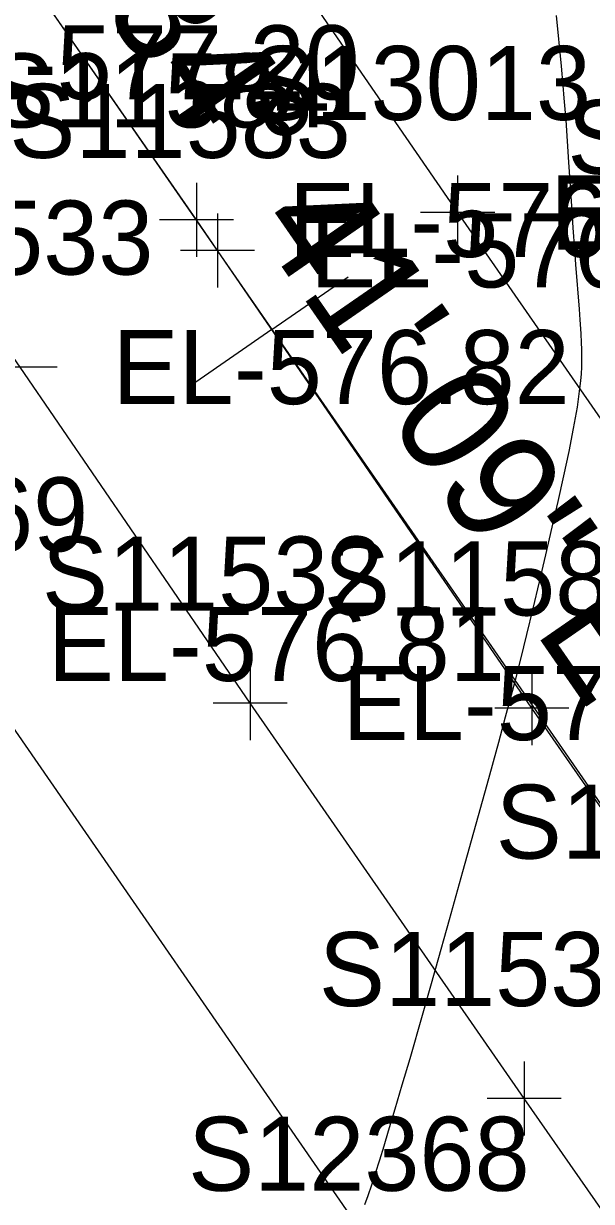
# Model space of a CAD drawing. Extents: x 1729869 to 1735532, y 648588 to 653771.
# Drawn here: x 1732003.3 to 1732033.9, y 650835.3 to 650899 of the extents above; entities that cross this region are included whole.
import ezdxf

# ---------------------------------------------------------------- set-up
doc = ezdxf.new("R2010")
doc.units = 0
for name, color, linetype in [('SURVEY - CENTERLINE - Preliminary', 7, 'Continuous'), ('SURVEY - CENTERLINE - Preliminary Text', 7, 'Continuous'), ('SURVEY - CONTOURS - Intermediate with optional Text', 7, 'Continuous'), ('SURVEY - TRAFFIC CONTROL - Pavement Marking - Points - Elevations', 7, 'Continuous'), ('SURVEY - TRAFFIC CONTROL - Pavement Marking - Points - Locators', 7, 'Continuous'), ('SURVEY - TRAFFIC CONTROL - Pavement Marking - Points - Numbers', 7, 'Continuous'), ('SURVEY - TRAFFIC CONTROL - Pavement Marking with Text', 7, 'Continuous'), ('SURVEY - TRANSPORTATION - Features - Points - Numbers', 7, 'Continuous'), ('SURVEY - TRANSPORTATION - Roads', 7, 'Continuous'), ('SURVEY - TRANSPORTATION - Roads - Points - Elevations', 7, 'Continuous'), ('SURVEY - TRANSPORTATION - Roads - Points - Locators', 7, 'Continuous'), ('SURVEY - TRANSPORTATION - Roads - Points - Numbers', 7, 'Continuous')]:
    doc.layers.add(name, color=color, linetype=linetype)

msp = doc.modelspace()

# ---------------------------------------------------------------- linework, layer by layer
at = {"layer": 'SURVEY - CENTERLINE - Preliminary'}
msp.add_line((1731973.859, 650944.286), (1732084.595, 650784.278), dxfattribs=at)
at = {"layer": 'SURVEY - CENTERLINE - Preliminary Text'}
for q in [(1732020.782, 650885.27), (1732012.56, 650879.579)]:
    msp.add_line((1732016.671, 650882.425), q, dxfattribs=at)
at = {"layer": 'SURVEY - CONTOURS - Intermediate with optional Text'}
msp.add_lwpolyline([(1732032.014, 650899.396), (1732032.281, 650896.665), (1732032.378, 650895.61), (1732032.438, 650894.923), (1732032.487, 650894.331), (1732032.532, 650893.747), (1732032.615, 650892.598), (1732032.69, 650891.473), (1732032.854, 650888.836), (1732032.914, 650887.921), (1732032.998, 650886.729), (1732033.059, 650885.939), (1732033.253, 650883.53), (1732033.296, 650882.954), (1732033.344, 650882.222), (1732033.37, 650881.711), (1732033.382, 650881.372), (1732033.388, 650881.054), (1732033.387, 650880.728), (1732033.377, 650880.389), (1732033.358, 650880.032), (1732033.328, 650879.652), (1732033.285, 650879.244), (1732033.143, 650878.232), (1732032.942, 650877.088), (1732032.695, 650875.839), (1732032.413, 650874.514), (1732032.107, 650873.142), (1732031.79, 650871.752), (1732031.444, 650870.258), (1732031.1, 650868.786), (1732030.758, 650867.348), (1732030.42, 650865.953), (1732030.088, 650864.613), (1732029.763, 650863.338), (1732029.518, 650862.398), (1732029.271, 650861.475), (1732028.901, 650860.119), (1732028.266, 650857.825), (1732026.961, 650853.13), (1732026.234, 650850.528), (1732025.496, 650847.904), (1732024.777, 650845.367), (1732024.106, 650843.027), (1732023.691, 650841.603), (1732023.307, 650840.302), (1732022.949, 650839.105), (1732022.703, 650838.294), (1732022.468, 650837.535), (1732022.247, 650836.832), (1732022.04, 650836.193), (1732021.847, 650835.622), (1732021.671, 650835.127)], dxfattribs=at)
at = {"layer": 'SURVEY - TRAFFIC CONTROL - Pavement Marking - Points - Locators'}
for p, q in [((1732012.591, 650890.347), (1732012.591, 650886.347)), ((1732013.727, 650888.702), (1732013.727, 650884.702)), ((1732014.591, 650888.347), (1732010.591, 650888.347)), ((1732015.727, 650886.702), (1732011.727, 650886.702)), ((1732005.065, 650880.396), (1732001.065, 650880.396)), ((1732015.488, 650864.243), (1732015.488, 650860.243)), ((1732030.709, 650863.975), (1732030.709, 650859.975)), ((1732017.488, 650862.243), (1732013.488, 650862.243)), ((1732032.709, 650861.975), (1732028.709, 650861.975)), ((1732030.286, 650842.871), (1732030.286, 650838.871)), ((1732032.286, 650840.871), (1732028.286, 650840.871))]:
    msp.add_line(p, q, dxfattribs=at)
at = {"layer": 'SURVEY - TRAFFIC CONTROL - Pavement Marking with Text'}
for points in [[(1732071.178, 650781.63), (1732064.391, 650791.523), (1732041.716, 650824.464), (1732030.286, 650840.871), (1732015.488, 650862.243), (1732003.065, 650880.396), (1731991.722, 650896.865), (1731961.055, 650941.304), (1731940.66, 650970.964), (1731935.004, 650979.209), (1731932.728, 650982.499), (1731929.311, 650987.429), (1731912.222, 651012.084), (1731906.535, 651020.309), (1731905.401, 651021.955), (1731901.996, 651026.895), (1731896.322, 651035.129), (1731878.125, 651061.45), (1731857.644, 651091.055), (1731837.261, 651120.728)], [(1732079.716, 650791.328), (1732063.774, 650814.338), (1732062.635, 650815.982), (1732052.381, 650830.771), (1732039.833, 650848.837), (1732030.709, 650861.975), (1732013.727, 650886.702), (1732012.591, 650888.347), (1732003.481, 650901.498), (1731993.232, 650916.293), (1731971.594, 650947.525), (1731957.986, 650967.289), (1731947.969, 650982.065)]]:
    msp.add_lwpolyline(points, dxfattribs=at)
at = {"layer": 'SURVEY - TRANSPORTATION - Roads'}
for points in [[(1732070.093, 650763.484), (1732042.682, 650802.875), (1732041.54, 650804.516), (1732023.428, 650830.889), (1731999.56, 650865.439), (1731970.027, 650908.23), (1731954.156, 650931.293), (1731943.93, 650946.103), (1731925.721, 650972.412), (1731901.866, 651006.976), (1731875.733, 651044.828), (1731857.557, 651071.165), (1731837.153, 651100.823), (1731829.218, 651112.356), (1731814.383, 651133.708), (1731800.811, 651153.502), (1731787.281, 651173.325), (1731777.063, 651188.144), (1731750.84, 651225.938), (1731731.609, 651253.978), (1731715.775, 651277.072), (1731695.363, 651306.729), (1731670.421, 651342.978)], [(1731866.856, 651135.373), (1731893.09, 651092.809), (1731909.859, 651065.556), (1731920.319, 651048.509), (1731940.263, 651016.166), (1731949.77, 651000.883), (1731962.084, 650982.655), (1731974.516, 650964.508), (1731985.875, 650948.049), (1731988.138, 650944.751), (1732026.696, 650888.752), (1732054.033, 650849.307), (1732065.396, 650832.853), (1732083.577, 650806.529), (1732093.848, 650791.753), (1732098.884, 650784.51)]]:
    msp.add_lwpolyline(points, dxfattribs=at)
at = {"layer": 'SURVEY - TRANSPORTATION - Roads - Points - Locators'}
for p, q in [((1732026.696, 650890.752), (1732026.696, 650886.752)), ((1732028.696, 650888.752), (1732024.696, 650888.752))]:
    msp.add_line(p, q, dxfattribs=at)

# ---------------------------------------------------------------- texts
at = {"layer": 'SURVEY - CENTERLINE - Preliminary Text'}
msp.add_text('S 34%%d 41\' 09" E', height=6, rotation=304.68578, dxfattribs=at).set_placement((1732003.119, 650906.155))
at = {"layer": 'SURVEY - TRAFFIC CONTROL - Pavement Marking - Points - Elevations'}
for s, p in [('EL-577.20', (1731996.722, 650894.865)), ('EL-576.59', (1732017.591, 650886.347)), ('EL-576.57', (1732018.727, 650884.702)), ('EL-576.82', (1732008.065, 650878.396)), ('EL-576.39', (1732020.488, 650860.243))]:
    msp.add_text(s, height=4, dxfattribs=at).set_placement(p)
at = {"layer": 'SURVEY - TRAFFIC CONTROL - Pavement Marking - Points - Numbers'}
for s, p in [('S11584', (1732001.351, 650893.347)), ('S11583', (1732002.487, 650891.702)), ('S11533', (1731991.825, 650885.396)), ('S11532', (1732004.248, 650867.243)), ('S11582', (1732019.469, 650866.975)), ('S11581', (1732028.751, 650853.837)), ('S11531', (1732019.204, 650845.871))]:
    msp.add_text(s, height=4, dxfattribs=at).set_placement(p)
at = {"layer": 'SURVEY - TRANSPORTATION - Features - Points - Numbers'}
msp.add_text('S13512', height=4, dxfattribs=at).set_placement((1732032.623, 650890.836))
at = {"layer": 'SURVEY - TRANSPORTATION - Roads - Points - Elevations'}
for s, p in [('EL-576.25', (1732031.696, 650886.752)), ('EL-576.81', (1732004.56, 650863.439))]:
    msp.add_text(s, height=4, dxfattribs=at).set_placement(p)
at = {"layer": 'SURVEY - TRANSPORTATION - Roads - Points - Numbers'}
for s, p in [('S13013', (1732015.456, 650893.752)), ('S12369', (1731988.305, 650870.439)), ('S12368', (1732012.141, 650835.889))]:
    msp.add_text(s, height=4, dxfattribs=at).set_placement(p)

doc.saveas('drawing.dxf')
